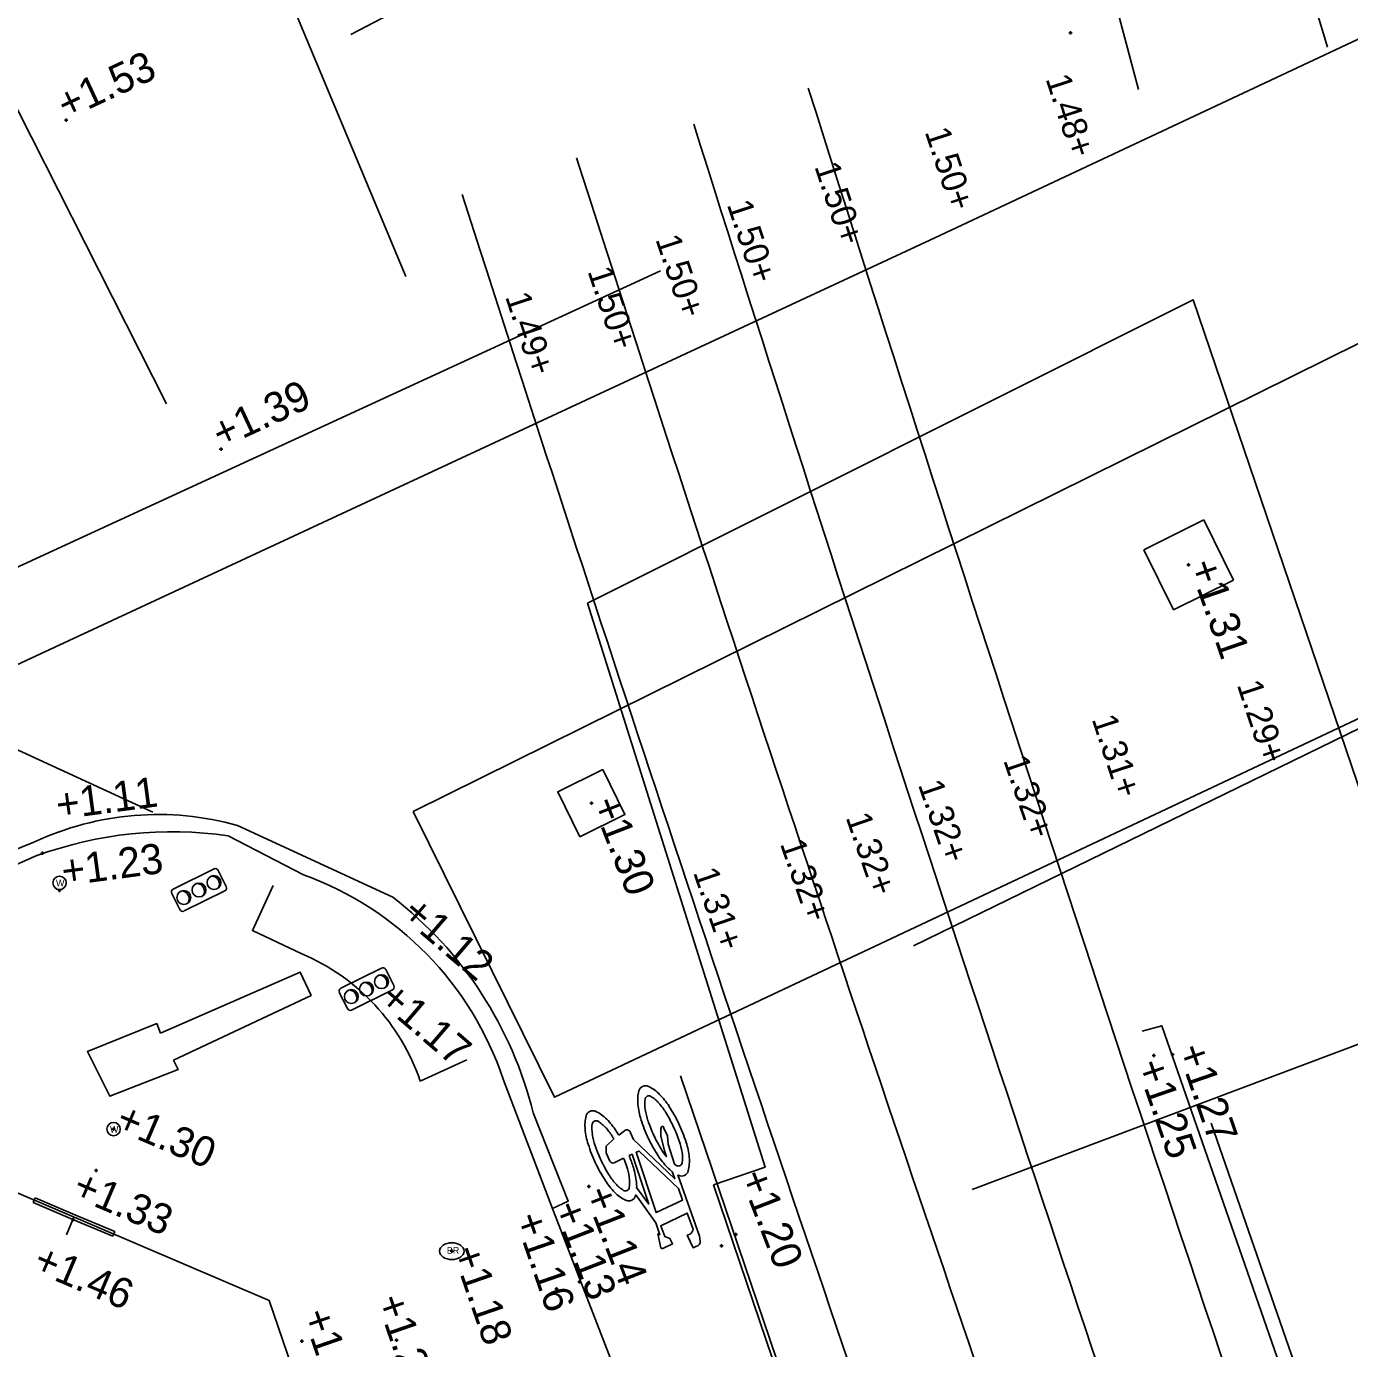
# Model space of a CAD drawing. Extents: x 122462 to 123306, y 485548 to 486417.
# Drawn here: x 122843.3 to 122859.11, y 486042.27 to 486058.06 of the extents above; entities that cross this region are included whole.
import ezdxf

# ---------------------------------------------------------------- set-up
doc = ezdxf.new("R2010")
doc.units = 0
for name, color, linetype in [('B-WE-IE-MEUBILAIR_WEGMEUBILAIR-S', 7, 'Continuous'), ('B-WE-IE-MEUBILAIR_WEGMEUBILAIR_VERKEERSLICHT-S', 7, 'Continuous'), ('B-WE-OG-BEBOUWING_PORTIEK1-G', 7, 'Continuous'), ('B-WE-OG-HOOGTEPUNT-S', 7, 'Continuous'), ('B-WE-OG-TOPOGRAFIE_RAILS-G', 7, 'Continuous'), ('B-WE-OG-TOPOKAART-G', 7, 'Continuous'), ('B-WE-RI-HWA_RIOOLPUT-S', 7, 'Continuous'), ('B-WE-VH-KANTOPSLUITING_TROTTOIRBAND_130 150-G', 7, 'Continuous'), ('B-WE-VH-KANTOPSLUITING_TROTTOIRBAND_280 300-G', 7, 'Continuous'), ('B-WE-VH-MATERIAALGRENS-G', 7, 'Continuous'), ('B-WE-VH-MATERIAALGRENS_ASFALT-G', 7, 'Continuous'), ('B-WE-VW-MARKERING-G', 7, 'Continuous'), ('B-WE-VW-MARKERING_DWARS_DRIEHOEK_5050-G', 7, 'Continuous'), ('B-WE-VW-MARKERING_DWARS_OVERSTEEK_KANALISATIESTREEP50_010-G', 7, 'Continuous'), ('B-WE-VW-MARKERING_LANGS_STREEP_11_010-G', 7, 'Continuous'), ('B-WE-VW-MARKERING_LANGS_STREEP_DOORGETROKKEN_020-G', 7, 'Continuous'), ('B-WE-VW-MARKERING_LANGS_STREEP_DOORGETROKKEN_030-G', 7, 'Continuous'), ('B-WE-VW-MARKERING_SYMBOOL-S', 7, 'Continuous'), ('Bestaand Hoogtemaat vast', 7, 'Continuous'), ('V markering 1-1 10 cm', 7, 'Continuous'), ('V markering ononderbroken streep 10 cm', 7, 'Continuous'), ('V materiaalscheiding algemeen', 7, 'Continuous'), ('V RWS-band 115-225x250 mm specie', 7, 'Continuous')]:
    doc.layers.add(name, color=color, linetype=linetype)

msp = doc.modelspace()

# ---------------------------------------------------------------- linework, layer by layer
at = {"layer": 'B-WE-IE-MEUBILAIR_WEGMEUBILAIR-S'}
for centre in [(122843.699, 486047.833), (122844.344, 486044.892)]:
    msp.add_circle(centre, 0.08, dxfattribs=at)
msp.add_ellipse((122848.384, 486043.435), major_axis=(-0.146, 0), ratio=0.685994, dxfattribs=at)
at = {"layer": 'B-WE-IE-MEUBILAIR_WEGMEUBILAIR_VERKEERSLICHT-S'}
for points in [[(122845.544, 486047.999), (122845.056, 486047.757)], [(122845.69, 486047.788), (122845.594, 486047.982)], [(122845.039, 486047.707), (122845.135, 486047.514)], [(122845.185, 486047.497), (122845.673, 486047.738)], [(122847.545, 486046.816), (122847.057, 486046.575)], [(122847.691, 486046.606), (122847.595, 486046.799)], [(122847.04, 486046.524), (122847.136, 486046.331)], [(122847.186, 486046.314), (122847.674, 486046.555)]]:
    msp.add_lwpolyline(points, dxfattribs=at)
for centre in [(122845.364, 486047.748), (122845.543, 486047.836), (122845.183, 486047.658), (122847.544, 486046.653), (122847.184, 486046.475), (122847.365, 486046.565)]:
    msp.add_circle(centre, 0.0829, dxfattribs=at)
for centre, radius, start, end in [((122845.56, 486047.965), 0.0375, 26.322, 116.322), ((122845.334, 486047.731), 0.0957, 330.2724, 87.2459), ((122845.512, 486047.819), 0.0957, 330.2724, 87.2459), ((122845.656, 486047.772), 0.0375, 296.322, 26.322), ((122845.073, 486047.724), 0.0375, 116.322, 206.322), ((122845.152, 486047.641), 0.0957, 330.2724, 87.2459), ((122845.168, 486047.53), 0.0375, 206.322, 296.322), ((122847.514, 486046.637), 0.0957, 330.2724, 87.2459), ((122847.561, 486046.782), 0.0375, 26.322, 116.322), ((122847.074, 486046.541), 0.0375, 116.322, 206.322), ((122847.153, 486046.458), 0.0957, 330.2724, 87.2459), ((122847.335, 486046.548), 0.0957, 330.2724, 87.2459), ((122847.657, 486046.589), 0.0375, 296.322, 26.322), ((122847.17, 486046.348), 0.0375, 206.322, 296.322)]:
    msp.add_arc(centre, radius, start, end, dxfattribs=at)
at = {"layer": 'B-WE-OG-BEBOUWING_PORTIEK1-G'}
for p, q in [((122843.408, 486044.073), (122843.384, 486044.018)), ((122843.859, 486043.815), (122843.78, 486043.631)), ((122844.357, 486043.668), (122844.333, 486043.613))]:
    msp.add_line(p, q, dxfattribs=at)
for points in [[(122844.333, 486043.613), (122843.859, 486043.815), (122843.384, 486044.018)], [(122844.357, 486043.668), (122843.882, 486043.87), (122843.408, 486044.073)]]:
    msp.add_lwpolyline(points, dxfattribs=at)
at = {"layer": 'B-WE-OG-HOOGTEPUNT-S'}
for p, q in [((122855.752, 486057.984), (122855.792, 486057.984)), ((122855.772, 486058.004), (122855.772, 486057.964)), ((122843.777, 486056.961), (122843.777, 486056.921)), ((122843.757, 486056.941), (122843.797, 486056.941)), ((122845.607, 486053.012), (122845.647, 486053.012)), ((122845.627, 486053.032), (122845.627, 486052.992)), ((122857.165, 486051.63), (122857.205, 486051.63)), ((122857.185, 486051.65), (122857.185, 486051.61)), ((122850.031, 486048.784), (122850.071, 486048.784)), ((122850.051, 486048.804), (122850.051, 486048.764)), ((122843.473, 486048.188), (122843.513, 486048.188)), ((122843.493, 486048.208), (122843.493, 486048.168)), ((122843.679, 486047.742), (122843.719, 486047.742)), ((122843.699, 486047.762), (122843.699, 486047.722)), ((122856.748, 486045.772), (122856.788, 486045.772)), ((122856.768, 486045.792), (122856.768, 486045.752)), ((122856.974, 486045.783), (122857.014, 486045.783)), ((122856.994, 486045.803), (122856.994, 486045.763)), ((122844.324, 486044.892), (122844.364, 486044.892)), ((122844.344, 486044.912), (122844.344, 486044.872)), ((122844.117, 486044.399), (122844.157, 486044.399)), ((122844.137, 486044.419), (122844.137, 486044.379)), ((122850.001, 486044.206), (122850.041, 486044.206)), ((122850.021, 486044.226), (122850.021, 486044.186)), ((122843.862, 486043.832), (122843.862, 486043.792)), ((122843.842, 486043.812), (122843.882, 486043.812)), ((122851.607, 486043.518), (122851.607, 486043.478)), ((122851.755, 486043.634), (122851.795, 486043.634)), ((122851.775, 486043.654), (122851.775, 486043.614)), ((122848.364, 486043.435), (122848.404, 486043.435)), ((122848.384, 486043.455), (122848.384, 486043.415)), ((122851.587, 486043.498), (122851.627, 486043.498)), ((122849.889, 486043.07), (122849.929, 486043.07)), ((122849.909, 486043.09), (122849.909, 486043.05)), ((122849.615, 486042.986), (122849.655, 486042.986)), ((122849.635, 486043.006), (122849.635, 486042.966)), ((122846.574, 486042.36), (122846.614, 486042.36)), ((122846.594, 486042.38), (122846.594, 486042.34)), ((122847.705, 486042.371), (122847.745, 486042.371)), ((122847.725, 486042.391), (122847.725, 486042.351))]:
    msp.add_line(p, q, dxfattribs=at)
at = {"layer": 'B-WE-OG-TOPOGRAFIE_RAILS-G'}
msp.add_line((122854.564, 486042.328), (122856.774, 486035.862), dxfattribs=at)
for centre, radius, start, end in [((123687.608, 486321.008), 875.613, 197.526289, 198.808647), ((123687.608, 486321.008), 877.048, 197.526289, 198.653641), ((123595.674, 486295.59), 783.189, 197.775564, 198.866982), ((123595.674, 486295.59), 784.624, 197.775564, 198.866982)]:
    msp.add_arc(centre, radius, start, end, dxfattribs=at)
at = {"layer": 'B-WE-OG-TOPOKAART-G'}
msp.add_lwpolyline([(122848.906, 486034.937), (122846.202, 486042.847), (122841.56, 486044.829), (122833.02, 486040.802)], dxfattribs=at)
at = {"layer": 'B-WE-RI-HWA_RIOOLPUT-S'}
for p, q in [((122857.366, 486052.166), (122856.649, 486051.811)), ((122857.721, 486051.449), (122857.366, 486052.166)), ((122856.649, 486051.811), (122857.004, 486051.094)), ((122857.004, 486051.094), (122857.721, 486051.449))]:
    msp.add_line(p, q, dxfattribs=at)
msp.add_lwpolyline([(122849.915, 486048.382), (122850.452, 486048.648), (122850.186, 486049.186), (122849.649, 486048.92)], close=True, dxfattribs=at)
at = {"layer": 'B-WE-VH-KANTOPSLUITING_TROTTOIRBAND_130 150-G'}
msp.add_lwpolyline([(122839.684, 486046.562), (122841.42, 486047.29), (122842.543, 486047.771), (122843.429, 486048.158)], dxfattribs=at)
at = {"layer": 'B-WE-VH-KANTOPSLUITING_TROTTOIRBAND_280 300-G'}
for points in [[(122845.713, 486048.396), (122846.614, 486047.927)], [(122848.997, 486045.488), (122849.591, 486043.932), (122852.245, 486037.075)]]:
    msp.add_lwpolyline(points, dxfattribs=at)
for centre, radius, start, end in [((122845.045, 486043.719), 4.724, 81.8741, 110.0098), ((122845.284, 486044.244), 3.916, 18.5295, 70.154)]:
    msp.add_arc(centre, radius, start, end, dxfattribs=at)
at = {"layer": 'B-WE-VH-MATERIAALGRENS-G'}
for points in [[(122864.554, 486061.167), (122863.163, 486059.832), (122862.366, 486059.392), (122854.153, 486055.537), (122841.694, 486049.743)], [(122851.509, 486044.226), (122852.125, 486044.437), (122850.005, 486051.171), (122857.238, 486054.795), (122859.673, 486047.641)], [(122846.593, 486046.985), (122846.002, 486047.266), (122846.249, 486047.8)], [(122848.562, 486045.719), (122848.007, 486045.463)]]:
    msp.add_lwpolyline(points, dxfattribs=at)
msp.add_lwpolyline([(122844.906, 486046.037), (122844.86, 486046.152), (122844.032, 486045.819), (122844.298, 486045.286), (122845.114, 486045.603), (122845.061, 486045.714), (122846.702, 486046.489), (122846.573, 486046.768)], close=True, dxfattribs=at)
msp.add_arc((122845.607, 486044.651), 2.534, 18.6896, 67.0941, dxfattribs=at)
at = {"layer": 'B-WE-VH-MATERIAALGRENS_ASFALT-G'}
for points in [[(122847.679, 486047.663), (122845.826, 486048.516)], [(122843.392, 486048.317), (122841.521, 486047.564), (122839.646, 486046.696)], [(122849.587, 486043.942), (122849.587, 486043.943), (122849.774, 486044.031), (122849.356, 486045.087)]]:
    msp.add_lwpolyline(points, dxfattribs=at)
for centre, radius, start, end in [((122844.874, 486045.171), 3.478, 74.1244, 115.2317), ((122844.817, 486043.966), 4.675, 13.8688, 52.2507)]:
    msp.add_arc(centre, radius, start, end, dxfattribs=at)
at = {"layer": 'B-WE-VW-MARKERING-G'}
msp.add_lwpolyline([(122847.922, 486048.685), (122849.61, 486045.272), (122860.339, 486050.326), (122859.239, 486054.287), (122847.922, 486048.685)], dxfattribs=at)
at = {"layer": 'B-WE-VW-MARKERING_DWARS_DRIEHOEK_5050-G'}
for points in [[(122850.878, 486055.139), (122841.228, 486050.698)], [(122853.898, 486047.081), (122860.046, 486050.08)]]:
    msp.add_lwpolyline(points, dxfattribs=at)
at = {"layer": 'B-WE-VW-MARKERING_DWARS_OVERSTEEK_KANALISATIESTREEP50_010-G'}
for points in [[(122854.334, 486072.744), (122858.843, 486057.813)], [(122856.588, 486057.306), (122852.604, 486072.253)], [(122843.402, 486065.676), (122847.836, 486055.072)], [(122844.976, 486053.554), (122839.812, 486063.746)]]:
    msp.add_lwpolyline(points, dxfattribs=at)
at = {"layer": 'B-WE-VW-MARKERING_LANGS_STREEP_11_010-G'}
msp.add_lwpolyline([(122847.176, 486057.963), (122855.072, 486062.082)], dxfattribs=at)
at = {"layer": 'B-WE-VW-MARKERING_LANGS_STREEP_DOORGETROKKEN_020-G'}
msp.add_lwpolyline([(122841.789, 486050.068), (122844.812, 486048.677)], dxfattribs=at)
at = {"layer": 'B-WE-VW-MARKERING_LANGS_STREEP_DOORGETROKKEN_030-G'}
msp.add_lwpolyline([(122854.599, 486044.172), (122860.135, 486046.254)], dxfattribs=at)
at = {"layer": 'B-WE-VW-MARKERING_SYMBOOL-S'}
for points in [[(122850.273, 486044.508), (122850.226, 486044.608), (122850.228, 486044.69), (122850.319, 486044.777)], [(122850.446, 486044.873), (122850.378, 486044.822)], [(122851.014, 486044.388), (122851.047, 486044.299), (122850.555, 486044.77), (122850.519, 486044.847)], [(122850.95, 486044.562), (122850.924, 486044.632), (122850.879, 486044.814), (122850.881, 486044.896)], [(122850.914, 486044.912), (122850.961, 486044.812), (122850.967, 486044.714), (122851.044, 486044.472)], [(122850.436, 486044.544), (122850.322, 486044.491)], [(122850.502, 486044.576), (122850.538, 486044.592), (122850.737, 486043.997), (122850.591, 486044.194)], [(122851.083, 486044.345), (122851.344, 486043.613), (122851.35, 486043.555)], [(122850.881, 486043.476), (122850.844, 486043.641), (122850.868, 486043.632), (122850.822, 486043.773), (122850.58, 486044.108)], [(122851.268, 486043.698), (122851.197, 486043.889), (122850.879, 486043.739), (122850.928, 486043.611), (122850.99, 486043.588), (122851.021, 486043.522), (122850.905, 486043.467)], [(122851.3, 486043.491), (122851.266, 486043.475), (122851.196, 486043.625), (122851.229, 486043.64)]]:
    msp.add_lwpolyline(points, dxfattribs=at)
msp.add_lwpolyline([(122851.09, 486044.182), (122850.621, 486044.631), (122850.587, 486044.616), (122850.825, 486043.896), (122851.14, 486044.045)], close=True, dxfattribs=at)
for centre, radius, start, end in [((122850.698, 486045.328), 0.0814, 64.9107, 115.2219), ((122851.059, 486045.235), 0.455, 165.5331, 186.2515), ((122850.698, 486045.328), 0.0814, 115.2219, 165.5331), ((122851.081, 486045.191), 0.393, 171.164, 189.5797), ((122850.737, 486045.244), 0.0458, 115.2219, 171.164), ((122850.737, 486045.244), 0.0458, 59.2798, 115.2219), ((122850.54, 486044.99), 0.455, 44.1923, 64.9107), ((122850.56, 486044.946), 0.393, 40.8641, 59.2798), ((122850.185, 486044.645), 0.95, 33.3255, 44.1923), ((122850.067, 486045.031), 0.0814, 115.2219, 165.5331), ((122850.067, 486045.031), 0.0814, 64.9107, 115.2219), ((122849.909, 486044.693), 0.455, 44.1923, 64.9107), ((122851.551, 486045.289), 0.95, 186.2515, 197.1183), ((122851.561, 486045.272), 0.88, 189.5797, 198.6063), ((122850.192, 486044.627), 0.88, 31.8375, 40.8641), ((122849.549, 486044.228), 1.636, 25.2219, 31.8375), ((122849.553, 486044.23), 1.705, 25.2219, 33.3255), ((122850.429, 486044.938), 0.455, 165.5331, 186.2515), ((122850.45, 486044.894), 0.393, 171.164, 189.5797), ((122850.107, 486044.947), 0.0458, 115.2219, 171.164), ((122850.107, 486044.947), 0.0458, 59.2798, 115.2219), ((122849.929, 486044.648), 0.393, 40.8641, 59.2798), ((122849.554, 486044.348), 0.95, 33.3255, 44.1923), ((122852.273, 486045.511), 1.705, 197.1183, 205.2219), ((122852.278, 486045.513), 1.636, 198.6063, 205.2219), ((122849.553, 486044.23), 1.705, 17.1183, 25.2219), ((122850.92, 486044.992), 0.95, 186.2515, 197.1183), ((122850.93, 486044.975), 0.88, 189.5797, 198.6063), ((122849.561, 486044.33), 0.88, 31.8375, 40.8641), ((122848.919, 486043.931), 1.636, 31.1277, 31.8375), ((122848.923, 486043.933), 1.705, 31.413, 33.3255), ((122850.474, 486044.837), 0.0463, 13.0707, 127.3731), ((122852.273, 486045.511), 1.705, 205.2219, 213.3255), ((122852.278, 486045.513), 1.636, 205.2219, 211.8375), ((122850.922, 486044.895), 0.041, 141.787, 178.6568), ((122850.901, 486044.912), 0.0137, 358.6568, 141.787), ((122849.549, 486044.228), 1.636, 18.6063, 25.2219), ((122851.643, 486045.214), 1.705, 197.1183, 205.2219), ((122851.647, 486045.216), 1.636, 198.6063, 205.2219), ((122851.635, 486045.114), 0.88, 211.8375, 218.9186), ((122850.266, 486044.47), 0.88, 9.5797, 18.6063), ((122850.746, 486044.551), 0.393, 351.164, 9.5797), ((122850.276, 486044.453), 0.95, 6.2515, 17.1183), ((122851.643, 486045.214), 1.705, 205.2219, 213.3255), ((122851.647, 486045.216), 1.636, 205.2219, 211.8375), ((122850.306, 486044.524), 0.0367, 205.2219, 295.2219), ((122848.919, 486043.931), 1.636, 18.6063, 22.0077), ((122848.923, 486043.933), 1.705, 17.1183, 22.1377), ((122851.642, 486045.096), 0.95, 213.3255, 224.1923), ((122851.267, 486044.796), 0.393, 235.4665, 239.2798), ((122851.089, 486044.497), 0.0458, 239.2798, 295.2219), ((122851.089, 486044.497), 0.0458, 295.2219, 351.164), ((122850.767, 486044.506), 0.455, 345.5331, 6.2515), ((122851.004, 486044.817), 0.88, 211.8375, 220.8641), ((122849.636, 486044.172), 0.88, 9.5797, 18.6063), ((122850.115, 486044.253), 0.393, 351.164, 9.5797), ((122849.645, 486044.155), 0.95, 6.2515, 17.1183), ((122851.287, 486044.751), 0.455, 224.1923, 233.0948), ((122851.287, 486044.751), 0.455, 243.3493, 244.9107), ((122851.129, 486044.413), 0.0814, 244.9107, 295.2219), ((122851.129, 486044.413), 0.0814, 295.2219, 345.5331), ((122851.011, 486044.799), 0.95, 213.3255, 224.1923), ((122850.636, 486044.499), 0.393, 220.8641, 239.2798), ((122850.459, 486044.2), 0.0458, 239.2798, 295.2219), ((122850.459, 486044.2), 0.0458, 295.2219, 351.164), ((122850.137, 486044.209), 0.455, 358.0077, 6.2515), ((122850.656, 486044.454), 0.455, 224.1923, 244.9107), ((122850.498, 486044.116), 0.0814, 244.9107, 295.2219), ((122850.498, 486044.116), 0.0814, 295.2219, 345.5331), ((122850.137, 486044.209), 0.455, 345.5331, 347.0945), ((122851.201, 486043.701), 0.0666, 295.2219, 358.1684), ((122851.293, 486043.549), 0.058, 276.787, 6.787), ((122850.896, 486043.48), 0.0154, 192.6931, 307.7507)]:
    msp.add_arc(centre, radius, start, end, dxfattribs=at)
at = {"layer": 'V markering 1-1 10 cm'}
msp.add_lwpolyline([(122852.876, 486040.341), (122851.116, 486045.529)], dxfattribs=at)
at = {"layer": 'V markering ononderbroken streep 10 cm'}
msp.add_lwpolyline([(122878.319, 485984.197), (122872.773, 486000.466), (122867.161, 486016.698), (122860.607, 486035.872), (122857.454, 486044.963)], dxfattribs=at)
at = {"layer": 'V materiaalscheiding algemeen'}
msp.add_lwpolyline([(122897.072, 485911.4), (122895.975, 485914.564), (122892.423, 485924.827), (122886.495, 485941.843), (122880.827, 485958.399), (122875.559, 485973.837), (122873.066, 485981.085), (122869.178, 485992.562), (122863.337, 486009.463), (122855.292, 486033.075), (122851.509, 486044.226)], dxfattribs=at)
at = {"layer": 'V RWS-band 115-225x250 mm specie'}
msp.add_lwpolyline([(122856.63, 486046.061), (122856.864, 486046.126), (122860.451, 486035.813), (122867.025, 486016.652), (122872.586, 486000.358), (122878.14, 485984.014)], dxfattribs=at)

# ---------------------------------------------------------------- texts
at = {"layer": 'B-WE-IE-MEUBILAIR_WEGMEUBILAIR-S'}
for s, p in [('W', (122843.656, 486047.791)), ('W', (122844.301, 486044.85)), ('BR', (122848.324, 486043.404))]:
    msp.add_text(s, height=0.08, dxfattribs=at).set_placement(p)
at = {"layer": 'B-WE-OG-HOOGTEPUNT-S'}
for s, rotation, p in [('+1.53', 24.9384, (122843.777, 486056.941)), ('+1.39', 24.9384, (122845.627, 486053.012)), ('+1.31', 289, (122857.185, 486051.63)), ('+1.11', 7.6236, (122843.681, 486048.586)), ('+1.30', 291.1618, (122850.051, 486048.784)), ('+1.23', 7.6236, (122843.746, 486047.793)), ('+1.12', 319.3528, (122847.763, 486047.435)), ('+1.17', 319.3528, (122847.492, 486046.414)), ('+1.27', 289, (122857.045, 486045.844)), ('+1.25', 289, (122856.556, 486045.66)), ('+1.30', 336.8789, (122844.344, 486044.892)), ('+1.33', 336.8789, (122843.83, 486044.091)), ('+1.20', 291.1618, (122851.817, 486044.331)), ('+1.14', 291.1618, (122849.959, 486044.132)), ('+1.13', 291.1618, (122849.59, 486043.957)), ('+1.16', 289, (122849.129, 486043.831)), ('+1.46', 336.8789, (122843.359, 486043.205)), ('+1.18', 289, (122848.384, 486043.435)), ('+1.23', 289, (122847.478, 486042.851)), ('+1.25', 289, (122846.594, 486042.68))]:
    msp.add_text(s, height=0.36, rotation=rotation, dxfattribs=at).set_placement(p)
at = {"layer": 'Bestaand Hoogtemaat vast'}
for s, rotation, p in [('1.48+', 288.1701, (122855.473, 486057.435)), ('1.50+', 288.1701, (122854.031, 486056.801)), ('1.50+', 288.3236, (122852.712, 486056.388)), ('1.50+', 288.3236, (122851.667, 486055.933)), ('1.50+', 288.3236, (122850.814, 486055.519)), ('1.50+', 288.3236, (122850.003, 486055.137)), ('1.49+', 288.3236, (122849.018, 486054.833)), ('1.29+', 288.1701, (122857.759, 486050.199)), ('1.31+', 288.1701, (122856.025, 486049.789)), ('1.32+', 289.0328, (122854.968, 486049.297)), ('1.32+', 289.0328, (122853.949, 486049.006)), ('1.32+', 289.0328, (122853.086, 486048.615)), ('1.32+', 289.0328, (122852.301, 486048.301)), ('1.31+', 289.0328, (122851.263, 486047.959))]:
    msp.add_text(s, height=0.3, rotation=rotation, dxfattribs=at).set_placement(p)

doc.saveas('drawing.dxf')
